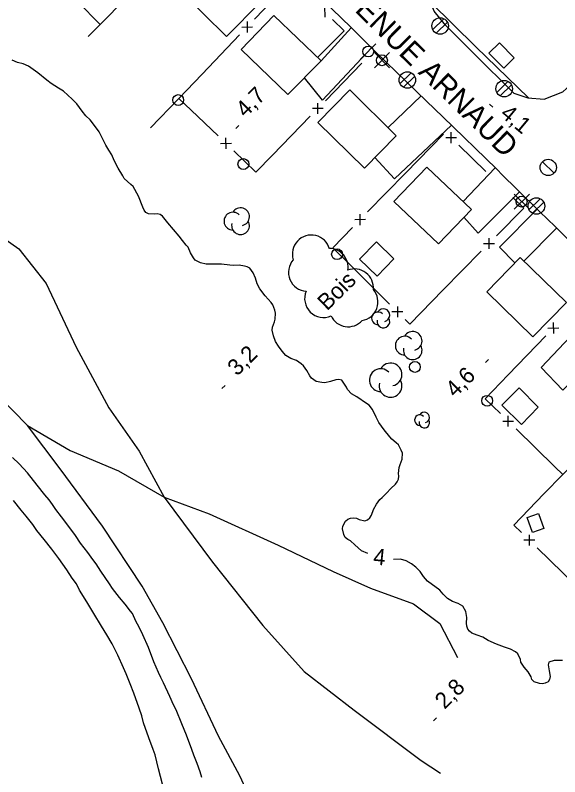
# Model space of a CAD drawing. Extents: x 381879 to 384696, y 5564785 to 5567594.
# Drawn here: x 382820 to 382920.3, y 5564953.7 to 5565094 of the extents above; entities that cross this region are included whole.
import ezdxf

# ---------------------------------------------------------------- set-up
doc = ezdxf.new("R2010")
doc.units = 0
for name, color, linetype in [('Niveau 19', 7, 'Continuous'), ('Niveau 2', 7, 'Continuous'), ('Niveau 21', 7, 'Continuous'), ('Niveau 22', 7, 'Continuous'), ('Niveau 3', 7, 'Continuous'), ('Niveau 31', 7, 'Continuous'), ('Niveau 36', 7, 'Continuous'), ('Niveau 37', 7, 'Continuous'), ('Niveau 4', 7, 'Continuous'), ('Niveau 44', 7, 'Continuous')]:
    doc.layers.add(name, color=color, linetype=linetype)

msp = doc.modelspace()

# ---------------------------------------------------------------- linework, layer by layer
at = {"layer": 'Niveau 19'}
for points in [[(382876.3, 5565085.6), (382881.87, 5565091.73)], [(382885.59, 5565088.01), (382876.57, 5565078.36), (382873.27, 5565082.52)], [(382888.63, 5565073.33), (382894.72, 5565079.16)], [(382900.31, 5565073.74), (382889.84, 5565063.87), (382886.23, 5565067.82)], [(382902.44, 5565059.71), (382908.37, 5565065.93)], [(382912.85, 5565061.46), (382905.26, 5565053.9), (382902.6, 5565056.8)], [(382912.01, 5565048.42), (382909.19, 5565051.31), (382916.11, 5565058.28)], [(382919.68, 5565054.82), (382913.66, 5565048.72)], [(382935.09, 5565039.61), (382920.8, 5565024.95), (382916.83, 5565029.15), (382930.74, 5565043.85)]]:
    msp.add_lwpolyline(points, dxfattribs=at)
at = {"layer": 'Niveau 2'}
for points in [[(382857.95, 5565048.15), (382856.27, 5565048.17), (382855.14, 5565048.17), (382854.11, 5565048.41), (382853.14, 5565048.89), (382852.81, 5565049.35), (382852.24, 5565050.24), (382851.8, 5565051.27), (382851.46, 5565051.68), (382850.79, 5565052.5), (382850.17, 5565053.35), (382849.15, 5565054.57), (382848.06, 5565055.79), (382847.1, 5565056.98), (382846.68, 5565057.3), (382846.1, 5565057.42), (382845.57, 5565057.4), (382844.5, 5565057.46), (382844.04, 5565057.66), (382843.72, 5565058.12), (382843.49, 5565058.65), (382842.66, 5565060.68), (382841.68, 5565062.49), (382841.27, 5565062.83), (382840.02, 5565063.94), (382839.78, 5565064.41), (382838.94, 5565065.86), (382838.19, 5565067.29), (382837.79, 5565068.29), (382837.22, 5565069.19), (382836.66, 5565070.11), (382836.17, 5565071.09), (382835.42, 5565072.52), (382834.77, 5565073.45), (382833.77, 5565074.77), (382832.99, 5565075.51), (382832.3, 5565076.36), (382831.3, 5565077.68), (382830.47, 5565078.54), (382828.88, 5565080.06), (382827.96, 5565080.59), (382826.59, 5565081.44), (382825.78, 5565082.05), (382824.12, 5565083.39), (382822.39, 5565084.63), (382821.43, 5565085.05), (382820.42, 5565085.32), (382819.39, 5565085.76)], [(382884.89, 5564994.87), (382883.75, 5564995.38), (382882.5, 5564996.45), (382881.73, 5564997.18), (382881.21, 5564997.46), (382880.76, 5564997.84), (382880.51, 5564998.36), (382880.25, 5564999.39), (382880.31, 5564999.9), (382880.79, 5565000.83), (382881.22, 5565001.19), (382881.74, 5565001.38), (382882.27, 5565001.45), (382882.81, 5565001.38), (382883.31, 5565001.13), (382884.35, 5565000.89), (382884.86, 5565001.09), (382885.3, 5565001.44), (382885.56, 5565001.95), (382885.93, 5565002.97), (382886.48, 5565003.97), (382887.14, 5565004.83), (382887.57, 5565005.2), (382888.36, 5565005.99), (382889.13, 5565006.87), (382890, 5565007.65), (382890.33, 5565008.09), (382890.54, 5565008.56), (382890.63, 5565009.12), (382890.59, 5565009.62), (382890.68, 5565010.73), (382890.88, 5565011.24), (382891.23, 5565012.26), (382891.27, 5565013.34), (382891.08, 5565013.89), (382890.58, 5565014.87), (382890.15, 5565015.27), (382889.32, 5565015.92), (382888.98, 5565016.37), (382887.92, 5565017.62), (382886.95, 5565018.98), (382886.44, 5565019.97), (382885.78, 5565021.42), (382885.13, 5565022.17), (382884.65, 5565022.49), (382882.89, 5565023.71), (382881.9, 5565024.3), (382881.15, 5565025.05), (382880.98, 5565025.53), (382880.1, 5565026.79), (382879.55, 5565026.92), (382879.04, 5565026.84), (382878.03, 5565026.53), (382877.01, 5565026.3), (382876.45, 5565026.34), (382875.4, 5565026.58), (382874.51, 5565027.15), (382874.2, 5565027.58), (382873.68, 5565028.55), (382873.05, 5565029.41), (382872.65, 5565029.8), (382871.79, 5565030.39), (382870.74, 5565030.8), (382869.84, 5565031.36), (382869.11, 5565032.16), (382868.44, 5565033.04), (382867.9, 5565033.93), (382867.52, 5565034.97), (382867.32, 5565036.03), (382867.35, 5565036.54), (382867.7, 5565037.54), (382867.83, 5565038.04), (382867.89, 5565039.16), (382867.8, 5565039.67), (382867.44, 5565040.65), (382867.09, 5565041.09), (382866.03, 5565042.32), (382865.03, 5565043.6), (382864.52, 5565044.53), (382864.21, 5565045.57), (382863.8, 5565046.56), (382863.17, 5565047.4), (382862.7, 5565047.69), (382862.19, 5565047.81), (382861.19, 5565047.96), (382860.1, 5565047.92), (382859.52, 5565048.01), (382857.95, 5565048.15)], [(382854.05, 5564954.66), (382853.5, 5564956.18), (382852.86, 5564957.69), (382852.48, 5564958.77), (382851.51, 5564961.43), (382850.67, 5564963.51), (382849.6, 5564966.04), (382849.1, 5564967.01), (382848.44, 5564968.55), (382847.31, 5564971.06), (382846.76, 5564972), (382846.38, 5564972.97), (382845.53, 5564974.94), (382844.49, 5564977.54), (382843.49, 5564979.91), (382842.8, 5564981.32), (382842.2, 5564982.39), (382841.55, 5564983.81), (382841.23, 5564984.25), (382840.24, 5564985.52), (382839.18, 5564986.77), (382837.87, 5564988.43), (382837.32, 5564989.29), (382835.76, 5564991.59), (382834.91, 5564992.97), (382834.24, 5564993.78), (382833.33, 5564995.04), (382832.01, 5564996.79), (382831.09, 5564998.17), (382829.49, 5565000.35), (382828.47, 5565001.6), (382827.44, 5565002.95), (382826.84, 5565003.9), (382826.2, 5565004.77), (382825.45, 5565005.65), (382824.02, 5565007.45), (382822.23, 5565009.72), (382820.69, 5565011.37), (382819.5, 5565012.53)], [(382898.2, 5564988.13), (382895.89, 5564989.8), (382895.16, 5564990.64), (382894.52, 5564991.57), (382893.78, 5564992.33), (382892.95, 5564992.98), (382891.97, 5564993.54), (382890.94, 5564993.84), (382889.63, 5564993.78)], [(382920.75, 5564975.13), (382919.2, 5564975.18), (382918.22, 5564974.87), (382918.12, 5564974.34), (382918.3, 5564973.25), (382918.5, 5564972.21), (382918.39, 5564971.64), (382918.1, 5564971.21), (382917.58, 5564970.97), (382917.07, 5564970.85), (382916.51, 5564970.9), (382915.52, 5564971.24), (382915.13, 5564971.64), (382914.97, 5564972.17), (382914.41, 5564973.08), (382913.7, 5564973.95), (382913.12, 5564974.88), (382913.02, 5564975.37), (382912.54, 5564976.36), (382912.08, 5564976.74), (382911.17, 5564977.23), (382910.09, 5564977.59), (382908.63, 5564978.15), (382907.06, 5564978.86), (382906.08, 5564979.43), (382905.06, 5564979.85), (382904.05, 5564980.21), (382903.66, 5564980.55), (382903.34, 5564980.95), (382903.12, 5564981.5), (382903.11, 5564982.02), (382903.12, 5564983.1), (382902.97, 5564984.16), (382902.4, 5564985.14), (382901.99, 5564985.44), (382901.52, 5564985.66), (382900.5, 5564986.05), (382899.57, 5564986.56), (382898.77, 5564987.35), (382898.2, 5564988.13)], [(382854.37, 5564953.58), (382854.05, 5564954.66)]]:
    msp.add_lwpolyline(points, dxfattribs=at)
at = {"layer": 'Niveau 21'}
for points in [[(382904.5, 5565086.9), (382899.2, 5565092.2), (382897.1, 5565094.8), (382896.2, 5565097.1), (382895.9, 5565099.4), (382896.2, 5565101.3), (382897.1, 5565103.1), (382904.3, 5565111), (382906.9, 5565112.3), (382909, 5565112.5), (382911, 5565112.3), (382912.8, 5565111.8), (382914.9, 5565110.6)], [(382881.8, 5565091.8), (382869.8, 5565103.4), (382862.6, 5565110.5)], [(382904.5, 5565086.9), (382911.78, 5565079.69), (382914.35, 5565078.8), (382917.4, 5565078.59), (382920.83, 5565079.88), (382924.9, 5565083.6), (382928.5, 5565087.84), (382929.75, 5565091.85), (382929.4, 5565094.85), (382927.21, 5565098.29), (382923.62, 5565101.8), (382914.9, 5565110.6)], [(382883.9, 5565089.7), (382881.8, 5565091.8)], [(382886.3, 5565087.3), (382883.9, 5565089.7)], [(382895.7, 5565078.2), (382888.3, 5565085.4), (382886.3, 5565087.3)], [(382898.7, 5565075.3), (382895.7, 5565078.2)], [(382909.8, 5565064.5), (382908.6, 5565065.7), (382898.7, 5565075.3)], [(382912.2, 5565062.1), (382909.8, 5565064.5)], [(382916.6, 5565057.8), (382912.2, 5565062.1)], [(382919.4, 5565055.1), (382916.6, 5565057.8)], [(382931.9, 5565042.7), (382919.4, 5565055.1)]]:
    msp.add_lwpolyline(points, dxfattribs=at)
at = {"layer": 'Niveau 22'}
for points in [[(382914.52, 5565078.79), (382904.8, 5565088.2), (382896.46, 5565096.44)], [(382781.22, 5565093.24), (382788.52, 5565081.83), (382795.15, 5565073.52), (382802.6, 5565064.48), (382805.89, 5565060.86), (382813.2, 5565056.21), (382820.65, 5565051.01), (382825.68, 5565044.6), (382831.17, 5565032.89), (382837.19, 5565021.71), (382842.77, 5565013.71), (382847.4, 5565005.23), (382856.33, 5564993.29), (382865.57, 5564981.61), (382873.17, 5564973.13), (382882.39, 5564966.01), (382894.71, 5564956.74), (382898.29, 5564954.41)], [(382866.54, 5564942.55), (382861.35, 5564953.94), (382857.41, 5564961.19), (382852.44, 5564971.75), (382847.14, 5564982.1), (382843.37, 5564988.82), (382836.05, 5564999.92), (382828.26, 5565010.47), (382822.21, 5565018.42), (382814.08, 5565026.73)], [(382822.21, 5565018.42), (382830.12, 5565013.82), (382838.97, 5565010.12), (382847.4, 5565005.23), (382855.72, 5565002.2), (382868.4, 5564996.42), (382878.53, 5564991.57), (382885.41, 5564988.5), (382893.32, 5564985.61), (382898.18, 5564981.96), (382901.41, 5564975.7)]]:
    msp.add_lwpolyline(points, dxfattribs=at)
at = {"layer": 'Niveau 3'}
for p, q in [((382907.35, 5565077.63), (382907.94, 5565077.08)), ((382860.6, 5565073.16), (382861.17, 5565073.73)), ((382906.57, 5565030.04), (382907.14, 5565030.61)), ((382858.05, 5565025.27), (382858.62, 5565025.84)), ((382896.99, 5564964.05), (382897.56, 5564964.62))]:
    msp.add_line(p, q, dxfattribs=at)
at = {"layer": 'Niveau 31'}
for points in [[(382858.9, 5565090.1), (382865.2, 5565096.5), (382856.6, 5565104.9), (382850.4, 5565098.5)], [(382870.2, 5565079.4), (382876.3, 5565085.6), (382867.6, 5565094), (382861.6, 5565087.7)], [(382909.15, 5565088.95), (382911.86, 5565086.18), (382909.93, 5565084.29), (382907.22, 5565087.06)], [(382881.57, 5565080.27), (382890.16, 5565071.83), (382884.29, 5565065.85), (382875.7, 5565074.29)], [(382895.77, 5565066.05), (382903.98, 5565058.25), (382897.94, 5565051.9), (382889.73, 5565059.7)], [(382883.4, 5565049.07), (382886.49, 5565052.25), (382889.72, 5565049.12), (382886.63, 5565045.94)], [(382912.96, 5565049.4), (382921.49, 5565041.09), (382915.33, 5565034.76), (382906.8, 5565043.07)], [(382912.8, 5565025.4), (382909.6, 5565022.2), (382913.2, 5565018.6), (382916.3, 5565021.8)], [(382916.32, 5565002.23), (382917.33, 5564999.47), (382915.26, 5564998.72), (382914.25, 5565001.48)]]:
    msp.add_lwpolyline(points, close=True, dxfattribs=at)
at = {"layer": 'Niveau 36'}
for p, q in [((382898.91, 5565093.38), (382896.85, 5565091.34)), ((382897.51, 5565090.7), (382899.57, 5565092.74)), ((382886.41, 5565088.76), (382885.7, 5565088.06)), ((382888.93, 5565087.14), (382886.11, 5565084.32)), ((382888.93, 5565084.32), (382886.11, 5565087.14)), ((382883.59, 5565085.93), (382884.28, 5565086.65)), ((382892.88, 5565083.43), (382890.82, 5565081.39)), ((382891.48, 5565080.75), (382893.54, 5565082.79)), ((382910.71, 5565081.83), (382908.65, 5565079.79)), ((382909.31, 5565079.15), (382911.37, 5565081.19)), ((382919.2, 5565064.92), (382917.08, 5565067.04)), ((382914.66, 5565061.09), (382911.84, 5565058.27)), ((382914.66, 5565058.27), (382911.84, 5565061.09)), ((382916.65, 5565060.21), (382914.59, 5565058.17)), ((382915.25, 5565057.53), (382917.31, 5565059.57))]:
    msp.add_line(p, q, dxfattribs=at)
for centre, radius in [((382898.22, 5565092.04), 1.52), ((382884.99, 5565087.34), 1), ((382887.51, 5565085.73), 1), ((382892.19, 5565082.09), 1.52), ((382910.02, 5565080.49), 1.52), ((382849.99, 5565078.4), 1), ((382861.99, 5565066.6), 1), ((382918.13, 5565065.98), 1.5), ((382913.24, 5565059.68), 1), ((382915.96, 5565058.87), 1.52), ((382879.25, 5565050), 1), ((382893.58, 5565029.23), 1), ((382906.89, 5565023), 1)]:
    msp.add_circle(centre, radius, dxfattribs=at)
at = {"layer": 'Niveau 37'}
for p, q in [((382876.96, 5565095.66), (382876.98, 5565093.66)), ((382862.66, 5565092.85), (382862.7, 5565090.84)), ((382861.68, 5565091.82), (382863.68, 5565091.87)), ((382875.73, 5565075.85), (382875.7, 5565077.85)), ((382876.71, 5565076.86), (382874.71, 5565076.84)), ((382899.26, 5565071.47), (382901.26, 5565071.49)), ((382900.27, 5565070.47), (382900.25, 5565072.48)), ((382857.77, 5565070.39), (382859.78, 5565070.43)), ((382858.8, 5565069.41), (382858.75, 5565071.41)), ((382884.49, 5565056.37), (382882.49, 5565056.35)), ((382883.5, 5565055.36), (382883.48, 5565057.36)), ((382906.21, 5565051.95), (382908.21, 5565051.97)), ((382907.2, 5565052.96), (382907.22, 5565050.96)), ((382891.35, 5565039.38), (382889.35, 5565039.37)), ((382890.35, 5565040.38), (382890.35, 5565038.38)), ((382918.07, 5565036.39), (382920.07, 5565036.44)), ((382919.05, 5565037.42), (382919.09, 5565035.41)), ((382910.78, 5565018.24), (382910.76, 5565020.24)), ((382909.77, 5565019.23), (382911.77, 5565019.25)), ((382915.64, 5564997.34), (382913.64, 5564997.31)), ((382914.63, 5564998.33), (382914.65, 5564996.33))]:
    msp.add_line(p, q, dxfattribs=at)
for points in [[(382827.39, 5565100.72), (382835.59, 5565092.34)], [(382870.97, 5565100.52), (382864.06, 5565093.29)], [(382840.41, 5565097.23), (382835.59, 5565092.34), (382833.39, 5565090.1)], [(382875.63, 5565086.25), (382880.58, 5565091.13), (382878.4, 5565093.26)], [(382861.3, 5565090.4), (382854.39, 5565083.17)], [(382877.11, 5565078.28), (382883.83, 5565085.18)], [(382854.39, 5565083.17), (382850.12, 5565078.71), (382850.11, 5565078.71), (382844.88, 5565073.25)], [(382850.11, 5565078.71), (382852.35, 5565076.56), (382857.33, 5565071.79)], [(382867.34, 5565068.26), (382874.32, 5565075.42)], [(382891.86, 5565064.95), (382898.84, 5565072.11)], [(382860.22, 5565069.03), (382864.29, 5565065.13), (382867.34, 5565068.26)], [(382901.69, 5565070.08), (382906.63, 5565065.23)], [(382884.88, 5565057.79), (382891.86, 5565064.95)], [(382911.61, 5565060.45), (382913.65, 5565058.51), (382908.61, 5565053.39)], [(382881.83, 5565047.83), (382878.44, 5565051.18), (382882.09, 5565054.93)], [(382905.81, 5565050.54), (382898.79, 5565043.41)], [(382888.93, 5565040.79), (382881.83, 5565047.83)], [(382898.79, 5565043.41), (382892.62, 5565037.13), (382891.77, 5565037.97)], [(382917.68, 5565034.97), (382910.76, 5565027.76)], [(382910.76, 5565027.76), (382906.54, 5565023.37), (382909.34, 5565020.64)], [(382912.2, 5565017.84), (382919.36, 5565010.86)], [(382919.36, 5565010.86), (382920.81, 5565009.44), (382926.37, 5565015.15)], [(382917.35, 5565005.87), (382920.81, 5565009.44)], [(382913.21, 5564998.72), (382911.78, 5565000.11), (382917.35, 5565005.87)], [(382923.24, 5564988.96), (382916.07, 5564995.93)]]:
    msp.add_lwpolyline(points, dxfattribs=at)
at = {"layer": 'Niveau 4'}
for points in [[(382837.82, 5564978.23), (382836.86, 5564979.91), (382835.87, 5564981.48), (382834.45, 5564983.81), (382833.14, 5564985.96), (382831.81, 5564988.13), (382831.25, 5564989.29), (382830.49, 5564990.35), (382829.47, 5564991.88), (382828.01, 5564993.95), (382826.73, 5564995.66), (382825.33, 5564997.45), (382823.98, 5564999.09), (382823.2, 5565000.18), (382822.01, 5565001.77), (382821.09, 5565002.84), (382819.64, 5565004.6)], [(382847.08, 5564952.4), (382846.37, 5564955.2), (382845.72, 5564957.76), (382845.38, 5564958.76), (382844.59, 5564960.94), (382843.62, 5564963.67), (382843.31, 5564964.96), (382842.81, 5564966.35), (382841.79, 5564969.16), (382841.12, 5564970.84), (382840.42, 5564972.73), (382839.94, 5564973.79), (382838.89, 5564976.12), (382837.82, 5564978.23)]]:
    msp.add_lwpolyline(points, dxfattribs=at)
at = {"layer": 'Niveau 44'}
for centre, radius, start, end in [((382860.06, 5565056.09), 1.64, 44.1153, 269.8039), ((382861.47, 5565056.91), 1.64, 282.2692, 149.7262), ((382861.47, 5565055.27), 1.64, 166.9368, 29.6212), ((382886.78, 5565038.19), 1.17, 44.1153, 269.8039), ((382887.78, 5565038.77), 1.17, 282.2692, 149.7262), ((382887.78, 5565037.6), 1.17, 166.9368, 29.6212), ((382893.18, 5565034.03), 1.72, 282.2692, 149.7262), ((382891.7, 5565033.17), 1.72, 44.1153, 269.8039), ((382893.18, 5565032.31), 1.72, 166.9368, 29.6212), ((382889.09, 5565027.84), 2.1, 282.2692, 149.7262), ((382887.29, 5565026.79), 2.1, 44.1153, 269.8039), ((382889.09, 5565025.74), 2.1, 166.9368, 29.6212), ((382894.49, 5565019.44), 0.962, 44.1153, 269.8039), ((382895.31, 5565019.92), 0.962, 282.2692, 149.7262), ((382895.31, 5565018.96), 0.962, 166.9368, 29.6212)]:
    msp.add_arc(centre, radius, start, end, dxfattribs=at)
for centre, major_axis, ratio, start_param, end_param in [((382874.49, 5565050.05), (-3.16, -1.47), 0.999985, 2.977894, 6.162844), ((382877.79, 5565047.57), (2.65, 2.27), 0.999512, 5.419171, 7.127579), ((382873.78, 5565046.66), (1.19, -3.27), 0.999941, 3.635537, 5.875791), ((382882.47, 5565043.81), (-2.42, 2.49), 0.999985, 3.844815, 5.887558), ((382883.29, 5565041.22), (1.5, 3.15), 0.999985, 3.751215, 5.864006), ((382876.76, 5565041.83), (-2.17, -2.73), 0.999426, 4.984657, 7.366643), ((382881.29, 5565040.11), (3.31, -1.07), 0.999985, 3.889994, 5.856979)]:
    msp.add_ellipse(centre, major_axis=major_axis, ratio=ratio, start_param=start_param, end_param=end_param, dxfattribs=at)

# ---------------------------------------------------------------- texts
at = {"layer": 'Niveau 2'}
msp.add_text('4', height=3, rotation=354.3733, dxfattribs=at).set_placement((382885.81, 5564992.87))
at = {"layer": 'Niveau 21'}
msp.add_text('AVENUE ARNAUD', height=3.9997, rotation=315.5958, dxfattribs=at).set_placement((382877.26, 5565099.8))
at = {"layer": 'Niveau 3'}
for s, rotation, p in [('4,7', 44.7717, (382862.37, 5565075.04)), ('4,1', 320.2944, (382909.11, 5565075.54)), ('3,2', 44.7717, (382860.85, 5565027.43)), ('4,6', 44.7717, (382900.99, 5565023.47)), ('2,8  ', 44.7717, (382899.06, 5564966.05))]:
    msp.add_text(s, height=3, rotation=rotation, dxfattribs=at).set_placement(p)
at = {"layer": 'Niveau 44'}
msp.add_text('Bois', height=3, rotation=44.7707, dxfattribs=at).set_placement((382877.43, 5565039.46))

doc.saveas('drawing.dxf')
